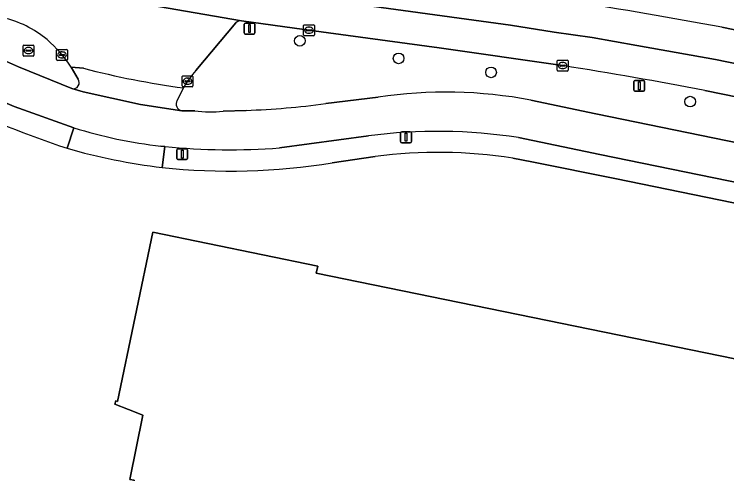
# Model space of a CAD drawing. Extents: x 157692 to 159674, y 381452 to 383291.
# Drawn here: x 157967 to 158032.5, y 382169.2 to 382211.4 of the extents above; entities that cross this region are included whole.
import ezdxf

# ---------------------------------------------------------------- set-up
doc = ezdxf.new("R2010")
doc.units = 0
for name, color, linetype in [('IMGEO_Berm_groen', 7, 'Continuous'), ('IMGEO_Boom', 7, 'Continuous'), ('IMGEO_Erf', 7, 'Continuous'), ('IMGEO_Fietspad_gesloten', 7, 'Continuous'), ('IMGEO_Gasput', 7, 'Continuous'), ('IMGEO_Kolk', 7, 'Continuous'), ('IMGEO_Lichtmast', 7, 'Continuous'), ('IMGEO_Pand', 7, 'Continuous'), ('IMGEO_Rijbaan_lokaal_open', 7, 'Continuous'), ('IMGEO_Rijbaan_regionaal_gesloten', 7, 'Continuous'), ('IMGEO_Voetpad_open', 7, 'Continuous')]:
    doc.layers.add(name, color=color, linetype=linetype)

msp = doc.modelspace()

# ---------------------------------------------------------------- linework, layer by layer
at = {"layer": 'IMGEO_Berm_groen'}
for points in [[(158032.032, 382210.191), (158142.008, 382187.625), (158169.033, 382182.066), (158195.166, 382176.727), (158196.081, 382181.334), (158185.711, 382183.483), (158170.978, 382186.516), (158142.514, 382192.31), (158012.828, 382218.933)], [(158017.408, 382206.666), (158006.068, 382208.301), (157994.094, 382209.916), (157993.669, 382209.969), (157987.907, 382210.788)], [(157987.384, 382210.584), (157983.699, 382206.213)], [(157963.805, 382208.157), (157967.403, 382206.545), (157972.315, 382204.553)], [(157972.878, 382205.423), (157972.257, 382206.532)], [(157982.577, 382204.611), (157981.987, 382203.467)], [(158059.599, 382198.425), (158030.49, 382204.372)], [(157995.639, 382203.176), (158000.456, 382203.768)], [(158014.502, 382203.488), (158020.454, 382202.224), (158063.916, 382193.327), (158066.125, 382192.817), (158066.335, 382193.943)], [(157982.417, 382202.519), (157983.607, 382202.523)], [(157986.206, 382202.491), (157988.334, 382202.548)]]:
    msp.add_lwpolyline(points, dxfattribs=at)
for centre, radius, start, end in [((157933.46, 381677.49), 541.744, 79.51644, 82.48417), ((157963.795, 382201.609), 9.707, 50.07818, 77.14146), ((157987.841, 382210.185), 0.606, 83.7288, 138.88847), ((157961.452, 382199.211), 13.052, 34.12044, 48.94602), ((157989.305, 382201.093), 7.592, 137.59293, 152.39423), ((157958.143, 381830.249), 381.054, 79.05543, 81.05256), ((157972.432, 382205.094), 0.554, 257.77442, 36.40963), ((158006.656, 382162.337), 41.892, 79.20508, 98.5109), ((157982.524, 382203.139), 0.629, 148.58211, 260.21469), ((157985.473, 382278.623), 76.128, 272.1534, 277.67371), ((157985.02, 382211.74), 9.324, 261.28276, 277.30641)]:
    msp.add_arc(centre, radius, start, end, dxfattribs=at)
at = {"layer": 'IMGEO_Boom'}
for centre in [(157993.261, 382208.945), (158002.339, 382207.327), (158010.835, 382206.041), (158029.131, 382203.357)]:
    msp.add_circle(centre, 0.489, dxfattribs=at)
at = {"layer": 'IMGEO_Erf'}
for points in [[(158000.185, 382198.327), (157996.236, 382197.74)], [(158103.754, 381965.437), (158107.527, 381984.069), (158109.438, 381993.433), (158110.826, 382000), (158113.371, 382012.035), (158113.697, 382012.061), (158121.578, 382050.327), (158121.011, 382050.393), (158117.505, 382051.115), (158118.547, 382056.179), (158122.053, 382055.457), (158122.198, 382055.453), (158137.763, 382131.322), (158139.412, 382139.429), (158144.374, 382162.974), (158145.238, 382167.387), (158144.498, 382170.071), (158143.697, 382170.783), (158142.534, 382171.623), (158022.362, 382196.264), (158014.567, 382197.819), (158012.827, 382198.175)], [(157973.278, 382082.59), (157986.608, 382147.716), (157986.709, 382148.21), (157974.361, 382150.732), (157978.025, 382168.565), (157977.643, 382168.653), (157978.818, 382174.54), (157977.508, 382175.06), (157976.258, 382175.556), (157976.364, 382175.855), (157976.517, 382175.795), (157979.752, 382191.371), (157994.924, 382188.242), (157994.77, 382187.6), (158000, 382186.53), (158125.007, 382160.95), (158100.3, 382040.151)]]:
    msp.add_lwpolyline(points, dxfattribs=at)
for centre, radius, start, end in [((158009.307, 382309.87), 116.955, 245.69835, 251.33027), ((157987.559, 382254.097), 57.221, 254.08498, 263.00995), ((158005.958, 382152.649), 46.042, 81.41958, 97.20271), ((157986.777, 382255.899), 58.923, 263.97767, 279.23775)]:
    msp.add_arc(centre, radius, start, end, dxfattribs=at)
at = {"layer": 'IMGEO_Fietspad_gesloten'}
for points in [[(157983.607, 382202.523), (157982.417, 382202.519), (157978.621, 382203.09), (157973.339, 382204.241), (157972.315, 382204.553), (157967.403, 382206.545), (157963.805, 382208.157)], [(157961.093, 382205.434), (157967.02, 382202.918), (157972.482, 382200.955)], [(158000.456, 382203.768), (157995.639, 382203.176)], [(158103.813, 382185.117), (158066.125, 382192.817), (158063.916, 382193.327), (158020.454, 382202.224), (158014.502, 382203.488)], [(157988.334, 382202.548), (157986.206, 382202.491)], [(157991.404, 382199.107), (157999.57, 382200.21)], [(158013.35, 382200.046), (158020.838, 382198.499), (158147.882, 382172.494)], [(157980.499, 382199.267), (157980.868, 382199.227)]]:
    msp.add_lwpolyline(points, dxfattribs=at)
for centre, radius, start, end in [((158006.656, 382162.337), 41.892, 79.20508, 98.5109), ((157985.473, 382278.623), 76.128, 272.1534, 277.67371), ((157985.02, 382211.74), 9.324, 261.28276, 277.30641), ((157985.378, 382242.323), 43.332, 252.68531, 263.53449), ((158005.888, 382152.031), 48.591, 81.16578, 97.47049), ((157986.831, 382260.18), 61.244, 264.41262, 274.2823)]:
    msp.add_arc(centre, radius, start, end, dxfattribs=at)
at = {"layer": 'IMGEO_Gasput'}
for p, q in [((157967.825, 382207.62), (157967.825, 382208.472)), ((157967.9, 382208.546), (157968.752, 382208.546)), ((157968.313, 382208.326), (157968.338, 382208.326)), ((157968.826, 382208.472), (157968.826, 382207.62)), ((157968.752, 382207.546), (157967.9, 382207.546)), ((157968.084, 382208.04), (157968.084, 382208.052)), ((157968.522, 382208.003), (157968.124, 382208.003)), ((157968.127, 382208.089), (157968.525, 382208.089)), ((157968.336, 382207.766), (157968.311, 382207.766)), ((157968.568, 382208.052), (157968.568, 382208.04))]:
    msp.add_line(p, q, dxfattribs=at)
for points in [[(157967.825, 382207.62), (157967.825, 382208.472)], [(157967.9, 382208.546), (157968.752, 382208.546)], [(157968.826, 382208.472), (157968.826, 382207.62)], [(157968.752, 382207.546), (157967.9, 382207.546)]]:
    msp.add_lwpolyline(points, dxfattribs=at)
for centre, radius, start, end in [((157967.902, 382208.47), 0.0765, 91.55205, 178.44795), ((157967.902, 382208.47), 0.0765, 91.55205, 178.44795), ((157968.75, 382208.47), 0.0765, 1.55205, 88.44795), ((157968.75, 382208.47), 0.0765, 1.55205, 88.44795), ((157967.902, 382207.622), 0.0765, 181.55205, 268.44795), ((157967.902, 382207.622), 0.0765, 181.55205, 268.44795), ((157968.124, 382208.049), 0.0403, 85.87752, 175.75265), ((157968.121, 382208.039), 0.0366, 178.93798, 274.71019), ((157968.525, 382208.046), 0.043, 264.86636, 352.45326), ((157968.529, 382208.051), 0.0386, 1.73085, 96.63898), ((157968.75, 382207.622), 0.0765, 271.55205, 358.44795), ((157968.75, 382207.622), 0.0765, 271.55205, 358.44795)]:
    msp.add_arc(centre, radius, start, end, dxfattribs=at)
for centre, major_axis, ratio, start_param, end_param in [((157968.312, 382208.046), (-0.387, 0.002), 0.722429, 4.712389, 7.853982), ((157968.337, 382208.046), (-0.39, 0.002), 0.717154, 1.570796, 4.712389)]:
    msp.add_ellipse(centre, major_axis=major_axis, ratio=ratio, start_param=start_param, end_param=end_param, dxfattribs=at)
at = {"layer": 'IMGEO_Kolk'}
for p, q in [((157993.593, 382209.49), (157993.593, 382210.342)), ((157993.668, 382210.416), (157994.52, 382210.416)), ((157994.081, 382210.196), (157994.106, 382210.196)), ((157994.594, 382210.342), (157994.594, 382209.49)), ((157993.852, 382209.91), (157993.852, 382209.922)), ((157994.29, 382209.873), (157993.892, 382209.873)), ((157993.895, 382209.959), (157994.293, 382209.959)), ((157994.104, 382209.636), (157994.079, 382209.636)), ((157994.336, 382209.922), (157994.336, 382209.91)), ((157994.52, 382209.416), (157993.668, 382209.416)), ((157970.899, 382207.219), (157970.899, 382208.071)), ((157970.974, 382208.145), (157971.826, 382208.145)), ((157971.158, 382207.639), (157971.158, 382207.651)), ((157971.596, 382207.602), (157971.198, 382207.602)), ((157971.201, 382207.688), (157971.599, 382207.688)), ((157971.387, 382207.925), (157971.412, 382207.925)), ((157971.642, 382207.651), (157971.642, 382207.639)), ((157971.9, 382208.071), (157971.9, 382207.219)), ((157971.826, 382207.145), (157970.974, 382207.145)), ((157971.41, 382207.365), (157971.385, 382207.365)), ((158016.907, 382206.24), (158016.907, 382207.092)), ((158016.982, 382207.166), (158017.834, 382207.166)), ((158017.395, 382206.946), (158017.42, 382206.946)), ((158017.908, 382207.092), (158017.908, 382206.24)), ((158017.166, 382206.66), (158017.166, 382206.672)), ((158017.604, 382206.623), (158017.206, 382206.623)), ((158017.209, 382206.709), (158017.607, 382206.709)), ((158017.418, 382206.386), (158017.393, 382206.386)), ((158017.65, 382206.672), (158017.65, 382206.66)), ((157982.439, 382204.802), (157982.439, 382205.654)), ((157982.514, 382205.728), (157983.366, 382205.728)), ((157983.44, 382205.654), (157983.44, 382204.802)), ((158017.834, 382206.166), (158016.982, 382206.166)), ((157982.698, 382205.222), (157982.698, 382205.234)), ((157983.136, 382205.185), (157982.738, 382205.185)), ((157982.741, 382205.271), (157983.139, 382205.271)), ((157982.95, 382204.948), (157982.925, 382204.948)), ((157982.927, 382205.508), (157982.952, 382205.508)), ((157983.182, 382205.234), (157983.182, 382205.222)), ((157983.366, 382204.728), (157982.514, 382204.728))]:
    msp.add_line(p, q, dxfattribs=at)
for points in [[(157993.593, 382209.49), (157993.593, 382210.342)], [(157993.668, 382210.416), (157994.52, 382210.416)], [(157994.594, 382210.342), (157994.594, 382209.49)], [(157994.52, 382209.416), (157993.668, 382209.416)], [(157970.899, 382207.219), (157970.899, 382208.071)], [(157970.974, 382208.145), (157971.826, 382208.145)], [(157971.9, 382208.071), (157971.9, 382207.219)], [(157971.826, 382207.145), (157970.974, 382207.145)], [(158016.907, 382206.24), (158016.907, 382207.092)], [(158016.982, 382207.166), (158017.834, 382207.166)], [(158017.908, 382207.092), (158017.908, 382206.24)], [(157982.439, 382204.802), (157982.439, 382205.654)], [(157982.514, 382205.728), (157983.366, 382205.728)], [(157983.44, 382205.654), (157983.44, 382204.802)], [(158017.834, 382206.166), (158016.982, 382206.166)], [(157983.366, 382204.728), (157982.514, 382204.728)]]:
    msp.add_lwpolyline(points, dxfattribs=at)
for centre, radius, start, end in [((157993.67, 382210.34), 0.0765, 91.55205, 178.44795), ((157993.67, 382210.34), 0.0765, 91.55205, 178.44795), ((157994.518, 382210.34), 0.0765, 1.55205, 88.44795), ((157994.518, 382210.34), 0.0765, 1.55205, 88.44795), ((157993.67, 382209.492), 0.0765, 181.55205, 268.44795), ((157993.67, 382209.492), 0.0765, 181.55205, 268.44795), ((157993.892, 382209.919), 0.0403, 85.87752, 175.75265), ((157993.889, 382209.909), 0.0366, 178.93798, 274.71019), ((157994.293, 382209.916), 0.043, 264.86636, 352.45326), ((157994.297, 382209.921), 0.0386, 1.73085, 96.63898), ((157994.518, 382209.492), 0.0765, 271.55205, 358.44795), ((157994.518, 382209.492), 0.0765, 271.55205, 358.44795), ((157970.976, 382208.069), 0.0765, 91.55205, 178.44795), ((157970.976, 382208.069), 0.0765, 91.55205, 178.44795), ((157971.198, 382207.648), 0.0403, 85.87752, 175.75265), ((157971.195, 382207.638), 0.0366, 178.93798, 274.71019), ((157971.599, 382207.645), 0.043, 264.86636, 352.45326), ((157971.603, 382207.65), 0.0386, 1.73085, 96.63898), ((157971.824, 382208.069), 0.0765, 1.55205, 88.44795), ((157971.824, 382208.069), 0.0765, 1.55205, 88.44795), ((157970.976, 382207.221), 0.0765, 181.55205, 268.44795), ((157970.976, 382207.221), 0.0765, 181.55205, 268.44795), ((157971.824, 382207.221), 0.0765, 271.55205, 358.44795), ((157971.824, 382207.221), 0.0765, 271.55205, 358.44795), ((158016.984, 382207.09), 0.0765, 91.55205, 178.44795), ((158016.984, 382207.09), 0.0765, 91.55205, 178.44795), ((158017.832, 382207.09), 0.0765, 1.55205, 88.44795), ((158017.832, 382207.09), 0.0765, 1.55205, 88.44795), ((158016.984, 382206.242), 0.0765, 181.55205, 268.44795), ((158016.984, 382206.242), 0.0765, 181.55205, 268.44795), ((158017.206, 382206.669), 0.0403, 85.87752, 175.75265), ((158017.203, 382206.659), 0.0366, 178.93798, 274.71019), ((158017.607, 382206.666), 0.043, 264.86636, 352.45326), ((158017.611, 382206.671), 0.0386, 1.73085, 96.63898), ((158017.832, 382206.242), 0.0765, 271.55205, 358.44795), ((158017.832, 382206.242), 0.0765, 271.55205, 358.44795), ((157982.516, 382205.652), 0.0765, 91.55205, 178.44795), ((157982.516, 382205.652), 0.0765, 91.55205, 178.44795), ((157983.364, 382205.652), 0.0765, 1.55205, 88.44795), ((157983.364, 382205.652), 0.0765, 1.55205, 88.44795), ((157982.738, 382205.231), 0.0403, 85.87752, 175.75265), ((157982.735, 382205.221), 0.0366, 178.93798, 274.71019), ((157983.139, 382205.228), 0.043, 264.86636, 352.45326), ((157983.143, 382205.233), 0.0386, 1.73085, 96.63898), ((157982.516, 382204.804), 0.0765, 181.55205, 268.44795), ((157982.516, 382204.804), 0.0765, 181.55205, 268.44795), ((157983.364, 382204.804), 0.0765, 271.55205, 358.44795), ((157983.364, 382204.804), 0.0765, 271.55205, 358.44795)]:
    msp.add_arc(centre, radius, start, end, dxfattribs=at)
for centre, major_axis, ratio, start_param, end_param in [((157994.08, 382209.916), (-0.387, 0.002), 0.722429, 4.712389, 7.853982), ((157994.105, 382209.916), (-0.39, 0.002), 0.717154, 1.570796, 4.712389), ((157971.386, 382207.645), (-0.387, 0.002), 0.722429, 4.712389, 7.853982), ((157971.411, 382207.645), (-0.39, 0.002), 0.717154, 1.570796, 4.712389), ((158017.394, 382206.666), (-0.387, 0.002), 0.722429, 4.712389, 7.853982), ((158017.419, 382206.666), (-0.39, 0.002), 0.717154, 1.570796, 4.712389), ((157982.926, 382205.228), (-0.387, 0.002), 0.722429, 4.712389, 7.853982), ((157982.951, 382205.228), (-0.39, 0.002), 0.717154, 1.570796, 4.712389)]:
    msp.add_ellipse(centre, major_axis=major_axis, ratio=ratio, start_param=start_param, end_param=end_param, dxfattribs=at)
at = {"layer": 'IMGEO_Lichtmast'}
for p, q in [((157988.138, 382209.669), (157988.138, 382210.469)), ((157988.138, 382210.469), (157988.138, 382209.669)), ((157988.238, 382210.569), (157989.028, 382210.569)), ((157989.028, 382210.569), (157988.238, 382210.569)), ((157989.128, 382210.469), (157989.128, 382209.669)), ((157989.128, 382209.669), (157989.128, 382210.469)), ((157989.028, 382209.569), (157988.238, 382209.569)), ((157988.238, 382209.569), (157989.028, 382209.569)), ((158023.958, 382204.404), (158023.958, 382205.204)), ((158023.958, 382205.204), (158023.958, 382204.404)), ((158024.058, 382205.304), (158024.848, 382205.304)), ((158024.848, 382205.304), (158024.058, 382205.304)), ((158024.948, 382205.204), (158024.948, 382204.404)), ((158024.948, 382204.404), (158024.948, 382205.204)), ((158024.848, 382204.304), (158024.058, 382204.304)), ((158024.058, 382204.304), (158024.848, 382204.304)), ((158002.519, 382199.685), (158002.519, 382200.485)), ((158002.519, 382200.485), (158002.519, 382199.685)), ((158002.619, 382200.585), (158003.409, 382200.585)), ((158003.409, 382200.585), (158002.619, 382200.585)), ((158003.509, 382200.485), (158003.509, 382199.685)), ((158003.509, 382199.685), (158003.509, 382200.485)), ((157982.057, 382199.026), (157982.847, 382199.026)), ((157982.847, 382199.026), (157982.057, 382199.026)), ((158003.409, 382199.585), (158002.619, 382199.585)), ((158002.619, 382199.585), (158003.409, 382199.585)), ((157981.957, 382198.126), (157981.957, 382198.926)), ((157981.957, 382198.926), (157981.957, 382198.126)), ((157982.947, 382198.926), (157982.947, 382198.126)), ((157982.947, 382198.126), (157982.947, 382198.926)), ((157982.847, 382198.026), (157982.057, 382198.026)), ((157982.057, 382198.026), (157982.847, 382198.026))]:
    msp.add_line(p, q, dxfattribs=at)
for points in [[(157988.558, 382210.444), (157988.708, 382210.444), (157988.708, 382209.694), (157988.558, 382209.694), (157988.558, 382210.444)], [(158024.378, 382205.179), (158024.528, 382205.179), (158024.528, 382204.429), (158024.378, 382204.429), (158024.378, 382205.179)], [(158002.939, 382200.46), (158003.089, 382200.46), (158003.089, 382199.71), (158002.939, 382199.71), (158002.939, 382200.46)], [(157982.377, 382198.901), (157982.527, 382198.901), (157982.527, 382198.151), (157982.377, 382198.151), (157982.377, 382198.901)]]:
    msp.add_lwpolyline(points, dxfattribs=at)
for centre, start, end in [((157988.238, 382210.469), 90, 180), ((157988.238, 382210.469), 90, 180), ((157989.028, 382210.469), 0, 90), ((157989.028, 382210.469), 360, 90), ((157988.238, 382209.669), 180, 270), ((157988.238, 382209.669), 180, 270), ((157989.028, 382209.669), 270, 0), ((157989.028, 382209.669), 270, 0), ((158024.058, 382205.204), 90, 180), ((158024.058, 382205.204), 90, 180), ((158024.848, 382205.204), 0, 90), ((158024.848, 382205.204), 360, 90), ((158024.058, 382204.404), 180, 270), ((158024.058, 382204.404), 180, 270), ((158024.848, 382204.404), 270, 0), ((158024.848, 382204.404), 270, 0), ((158002.619, 382200.485), 90, 180), ((158002.619, 382200.485), 90, 180), ((158003.409, 382200.485), 0, 90), ((158003.409, 382200.485), 360, 90), ((158002.619, 382199.685), 180, 270), ((158002.619, 382199.685), 180, 270), ((158003.409, 382199.685), 270, 0), ((158003.409, 382199.685), 270, 0), ((157982.057, 382198.926), 90, 180), ((157982.057, 382198.926), 90, 180), ((157982.847, 382198.926), 0, 90), ((157982.847, 382198.926), 360, 90), ((157982.057, 382198.126), 180, 270), ((157982.057, 382198.126), 180, 270), ((157982.847, 382198.126), 270, 0), ((157982.847, 382198.126), 270, 0)]:
    msp.add_arc(centre, 0.1, start, end, dxfattribs=at)
at = {"layer": 'IMGEO_Pand'}
msp.add_lwpolyline([(158100.3, 382040.151), (158125.007, 382160.95), (158000, 382186.53), (157994.77, 382187.6), (157994.924, 382188.242), (157979.752, 382191.371), (157976.517, 382175.795), (157976.364, 382175.855), (157976.258, 382175.556), (157977.508, 382175.06), (157978.818, 382174.54), (157977.643, 382168.653), (157978.025, 382168.565), (157974.361, 382150.732), (157986.709, 382148.21), (157986.608, 382147.716), (157973.278, 382082.59)], dxfattribs=at)
at = {"layer": 'IMGEO_Rijbaan_lokaal_open'}
for points in [[(157973.373, 382206.418), (157972.257, 382206.532), (157972.878, 382205.423)], [(157972.315, 382204.553), (157973.339, 382204.241), (157978.621, 382203.09), (157982.417, 382202.519)], [(157981.987, 382203.467), (157982.577, 382204.611)], [(157972.482, 382200.955), (157971.868, 382199.069)], [(157980.595, 382197.301), (157980.868, 382199.227), (157980.499, 382199.267)]]:
    msp.add_lwpolyline(points, dxfattribs=at)
for centre, radius, start, end in [((157993.296, 382283.552), 79.666, 255.51763, 262.26742), ((157972.432, 382205.094), 0.554, 257.77442, 36.40963), ((157982.524, 382203.139), 0.629, 148.58211, 260.21469), ((157985.378, 382242.323), 43.332, 252.68531, 263.53449), ((157987.559, 382254.097), 57.221, 254.08498, 263.00995)]:
    msp.add_arc(centre, radius, start, end, dxfattribs=at)
at = {"layer": 'IMGEO_Rijbaan_regionaal_gesloten'}
for points in [[(157926.534, 382229.411), (157925.243, 382226.645), (157933.19, 382224.57), (157944.252, 382221.934), (157952.268, 382220.278), (157960.705, 382218.534), (157972.663, 382216.316), (157984.656, 382214.298), (157988.349, 382213.708), (157992.778, 382213.101), (157996.273, 382212.623), (158008.566, 382210.941), (158012.613, 382210.388), (158016.646, 382209.742), (158020.135, 382209.234), (158024.234, 382208.503), (158031.467, 382207.214), (158206.473, 382171.3), (158336.056, 382144.815)], [(158170.92, 382175.562), (158187.319, 382172.195), (158204.843, 382168.616), (158216.08, 382166.299), (158278.412, 382153.569), (158333.614, 382142.258), (158336.056, 382144.815), (158206.473, 382171.3), (158031.467, 382207.214), (158024.234, 382208.503), (158020.135, 382209.234), (158016.646, 382209.742), (158012.613, 382210.388), (158008.566, 382210.941), (157996.273, 382212.623), (157992.778, 382213.101), (157988.349, 382213.708), (157984.656, 382214.298), (157972.663, 382216.316), (157960.705, 382218.534), (157952.268, 382220.278), (157944.252, 382221.934), (157933.19, 382224.57), (157925.243, 382226.645)], [(157935.016, 382220.849), (157943.073, 382218.891), (157958.25, 382215.936), (157987.907, 382210.788), (157993.669, 382209.969), (157994.094, 382209.916), (158006.068, 382208.301), (158017.408, 382206.666)], [(157987.907, 382210.788), (157958.25, 382215.936), (157943.073, 382218.891), (157935.016, 382220.849)], [(157983.699, 382206.213), (157987.384, 382210.584)], [(158214.208, 382172.83), (158205.35, 382174.654), (158202.267, 382175.285), (158198.286, 382176.086), (158195.166, 382176.727), (158169.033, 382182.066), (158142.008, 382187.625), (158032.032, 382210.191)], [(157972.257, 382206.532), (157973.373, 382206.418)], [(158030.49, 382204.372), (158059.599, 382198.425), (158104.321, 382189.22), (158104.655, 382189.164), (158138.881, 382182.141)]]:
    msp.add_lwpolyline(points, dxfattribs=at)
for centre, radius, start, end in [((157933.46, 381677.49), 541.744, 79.51644, 82.48417), ((157963.795, 382201.609), 9.707, 50.07818, 77.14146), ((157987.841, 382210.185), 0.606, 83.7288, 138.88847), ((157961.452, 382199.211), 13.052, 34.12044, 48.94602), ((157993.296, 382283.552), 79.666, 255.51763, 262.26742), ((157989.305, 382201.093), 7.592, 137.59293, 152.39423), ((157958.143, 381830.249), 381.054, 79.05543, 81.05256)]:
    msp.add_arc(centre, radius, start, end, dxfattribs=at)
at = {"layer": 'IMGEO_Voetpad_open'}
for points in [[(157971.868, 382199.069), (157972.482, 382200.955), (157967.02, 382202.918), (157961.093, 382205.434)], [(157999.57, 382200.21), (157991.404, 382199.107)], [(158147.882, 382172.494), (158020.838, 382198.499), (158013.35, 382200.046)], [(157980.868, 382199.227), (157980.595, 382197.301)], [(157996.236, 382197.74), (158000.185, 382198.327)], [(158012.827, 382198.175), (158014.567, 382197.819), (158022.362, 382196.264), (158142.534, 382171.623), (158148.466, 382170.124)]]:
    msp.add_lwpolyline(points, dxfattribs=at)
for centre, radius, start, end in [((158009.307, 382309.87), 116.955, 245.69835, 251.33027), ((158005.888, 382152.031), 48.591, 81.16578, 97.47049), ((157986.831, 382260.18), 61.244, 264.41262, 274.2823), ((158005.958, 382152.649), 46.042, 81.41958, 97.20271), ((157986.777, 382255.899), 58.923, 263.97767, 279.23775)]:
    msp.add_arc(centre, radius, start, end, dxfattribs=at)

doc.saveas('drawing.dxf')
